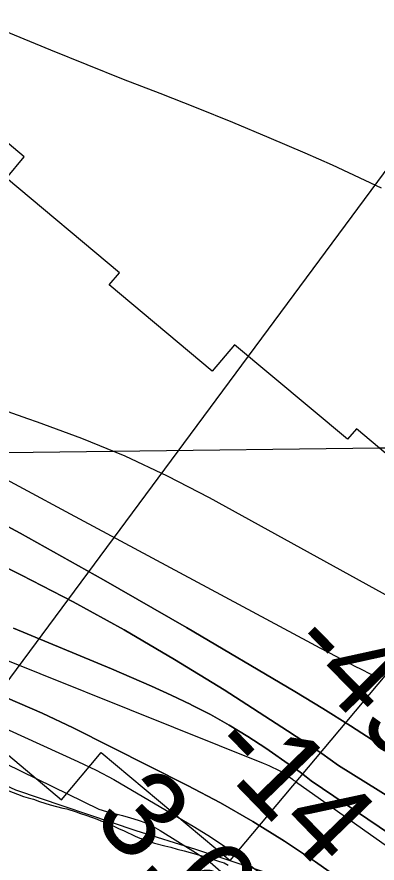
# Model space of a CAD drawing. Extents: x 3704301 to 3742427, y 506229 to 532009.
# Drawn here: x 3727191 to 3727470, y 517615 to 518270 of the extents above; entities that cross this region are included whole.
import ezdxf

# ---------------------------------------------------------------- set-up
doc = ezdxf.new("R2010")
doc.units = 0
for name, color, linetype in [('V-GRID-MAJR', 7, 'Continuous'), ('V-RIVR-EDGE', 7, 'Continuous'), ('V-RIVR-RANG', 7, 'Continuous'), ('V-RRAP-RVMT', 7, 'Continuous'), ('V-TOPO-DPTH', 7, 'Continuous'), ('V-TOPO-MAJR', 7, 'Continuous'), ('V-TOPO-MINR', 7, 'Continuous'), ('V-TOPO-WATR', 7, 'Continuous'), ('V-WETL-SWMP', 7, 'Continuous')]:
    doc.layers.add(name, color=color, linetype=linetype)

msp = doc.modelspace()

# ---------------------------------------------------------------- linework, layer by layer
at = {"layer": 'V-GRID-MAJR'}
msp.add_spline([(3708498.53, 517706.7), (3713778.1, 517769.29), (3719057.66, 517832.65), (3724337.21, 517896.77), (3729616.75, 517961.66), (3734896.28, 518027.32), (3740175.8, 518093.74), (3740175.81, 518093.74)], degree=3, dxfattribs=at)
at = {"layer": 'V-RIVR-EDGE'}
msp.add_lwpolyline([(3726622.53, 517961.45), (3726668.71, 517943.93), (3726677.1, 517934.31), (3726707.68, 517921.62), (3726751.44, 517897.5), (3726789.81, 517875.19), (3726824.57, 517852.3), (3726850.36, 517841.43), (3726910.87, 517793.25), (3726943.83, 517767.96), (3726971.42, 517760.08), (3727038.59, 517729.3), (3727066.77, 517715.42), (3727094.37, 517712.35), (3727152.55, 517688.8), (3727190.32, 517671.29), (3727283.3, 517639.85), (3727329.49, 517625.32), (3727399.07, 517602.34), (3727447.63, 517574.61), (3727560.31, 517504.69)], dxfattribs=at)
at = {"layer": 'V-RIVR-RANG'}
msp.add_line((3726940.36, 517425.79), (3727489.32, 518167.79), dxfattribs=at)
at = {"layer": 'V-RRAP-RVMT'}
for points in [[(3727356.24, 517616.6), (3727561.2, 517860.85), (3727453.97, 517950.89), (3727446.99, 517942.78), (3727359.77, 518015.98), (3727342.49, 517995.43), (3727262.79, 518062.31), (3727270.55, 518071.58), (3727183.32, 518145.06), (3727196.9, 518161.47), (3727096.15, 518246.39), (3727083.39, 518231.16), (3727005.49, 518272.86), (3726972.17, 518300.83)], [(3726907.63, 517816.37), (3726911.4, 517820.92), (3726998.78, 517747.59), (3727026.34, 517780.37), (3727113.64, 517707.14), (3727138.61, 517736.87), (3727225.9, 517663.61), (3727256.53, 517700.14), (3727356.24, 517616.6)]]:
    msp.add_lwpolyline(points, dxfattribs=at)
at = {"layer": 'V-TOPO-DPTH'}
for points in [[(3725540.18, 518390.06), (3726067.98, 518157.83), (3726084.26, 518150.68), (3726100.55, 518143.55), (3726116.85, 518136.44), (3726133.16, 518129.35), (3726220.27, 518091.56), (3726762.29, 517928.85), (3726782.83, 517918.07), (3726803.22, 517907.01), (3727210.79, 517730.76), (3727234.93, 517719.29), (3727323.18, 517674.69), (3727348.71, 517661.12), (3727373.82, 517646.87), (3727398.33, 517631.59), (3727422.44, 517615.63), (3727445.97, 517598.82), (3727890.21, 517313.74)], [(3727890.21, 517313.74), (3727445.97, 517598.82), (3727422.44, 517615.63), (3727398.33, 517631.59), (3727373.82, 517646.87), (3727348.71, 517661.12), (3727323.18, 517674.69), (3727234.93, 517719.29), (3727210.79, 517730.76), (3726803.22, 517907.01), (3726782.83, 517918.07), (3726762.29, 517928.85), (3726220.27, 518091.56), (3726133.16, 518129.35), (3726116.85, 518136.44), (3726100.55, 518143.55), (3726084.26, 518150.68), (3726067.98, 518157.83), (3725540.18, 518390.06)], [(3727470.68, 517707.19), (3727449.49, 517720.95), (3727428.03, 517734.28), (3727406.39, 517747.34), (3727322.41, 517796.92), (3727258.32, 517833.95), (3727193.78, 517870.16), (3727128.58, 517905.16), (3727062.92, 517939.34), (3726907.9, 518018.22), (3726902.32, 518021.01), (3726896.72, 518023.75), (3726891.08, 518026.42), (3726885.42, 518029.04), (3726879.72, 518031.57), (3726874, 518034.05), (3726868.23, 518036.43), (3726862.45, 518038.76), (3726860.44, 518039.54), (3726853.62, 518042.18), (3726846.78, 518044.75), (3726839.91, 518047.25), (3726833.01, 518049.69), (3726216.75, 518229.36)], [(3727470.68, 517707.19), (3727449.49, 517720.95), (3727428.03, 517734.28), (3727406.39, 517747.34), (3727322.41, 517796.92), (3727258.32, 517833.95), (3727193.78, 517870.16), (3727128.58, 517905.16), (3727062.92, 517939.34), (3726907.9, 518018.22), (3726902.32, 518021.01), (3726896.72, 518023.75), (3726891.08, 518026.42), (3726885.42, 518029.04), (3726879.72, 518031.57), (3726874, 518034.05), (3726868.23, 518036.43), (3726862.45, 518038.76), (3726860.44, 518039.54), (3726853.62, 518042.18), (3726846.78, 518044.75), (3726839.91, 518047.25), (3726833.01, 518049.69), (3726216.75, 518229.36)], [(3726115.02, 518102.91), (3726729.64, 517915.43), (3726737.88, 517911.15), (3726746.06, 517906.76), (3726754.15, 517902.18), (3726762.16, 517897.49), (3727254.56, 517656.32), (3727260.67, 517654.6), (3727266.78, 517652.92), (3727272.92, 517651.31), (3727279.06, 517649.73), (3727285.1, 517647.91), (3727290.98, 517645.73), (3727296.63, 517643.01), (3727302.13, 517639.93), (3727331.6, 517621.55), (3727336.21, 517618.48), (3727340.7, 517615.25), (3727345.01, 517611.77), (3727349.18, 517608.12), (3727954.63, 517227.65)], [(3727945.75, 517375.5), (3727440.15, 517690.15), (3727427.19, 517699.36), (3727414.04, 517708.29), (3727400.76, 517717.02), (3727351.57, 517748.61), (3727313.22, 517772.34), (3727274.39, 517795.22), (3727234.82, 517816.82), (3727194.77, 517837.55), (3727165.03, 517852.33)], [(3727165.03, 517852.33), (3727194.77, 517837.55), (3727234.82, 517816.82), (3727274.39, 517795.22), (3727313.22, 517772.34), (3727351.57, 517748.61), (3727400.76, 517717.02), (3727414.04, 517708.29), (3727427.19, 517699.36), (3727440.15, 517690.15), (3727945.75, 517375.5)], [(3727855.78, 517382.38), (3727418.94, 517678.27), (3727415.21, 517681.24), (3727411.45, 517684.15), (3727407.61, 517686.97), (3727403.72, 517689.73), (3727383.93, 517703.43), (3727369.92, 517712.66), (3727355.65, 517721.44), (3727340.99, 517729.56), (3727326.07, 517737.23), (3727325.99, 517737.28), (3727310.77, 517744.5), (3727295.47, 517751.54), (3727280.04, 517758.32), (3727264.54, 517764.91), (3727188.53, 517796.44)], [(3727188.53, 517796.44), (3727264.54, 517764.91), (3727280.04, 517758.32), (3727295.47, 517751.54), (3727310.77, 517744.5), (3727325.99, 517737.28), (3727326.07, 517737.23), (3727340.99, 517729.56), (3727355.65, 517721.44), (3727369.92, 517712.66), (3727383.93, 517703.43), (3727403.72, 517689.73), (3727407.61, 517686.97), (3727411.45, 517684.15), (3727415.21, 517681.24), (3727418.94, 517678.27), (3727855.78, 517382.38)]]:
    msp.add_lwpolyline(points, dxfattribs=at)
at = {"layer": 'V-TOPO-MAJR'}
msp.add_lwpolyline([(3726338.38, 518258.64), (3726843.86, 518092.81), (3726857.65, 518085.7), (3726871.41, 518078.53), (3726885.14, 518071.29), (3726898.84, 518064.01), (3726990.75, 518014.77), (3727050.39, 517982.81), (3727110.01, 517950.84), (3727169.62, 517918.84), (3727229.22, 517886.83), (3727419.09, 517784.78), (3727425.58, 517781.31), (3727432.08, 517777.86), (3727438.6, 517774.43), (3727445.13, 517771.03), (3727446.46, 517770.34), (3727452.34, 517767.33), (3727458.25, 517764.36), (3727464.18, 517761.45), (3727470.14, 517758.59)], dxfattribs=at)
at = {"layer": 'V-TOPO-MINR'}
for points in [[(3725540.18, 518390.06), (3726067.98, 518157.83), (3726084.26, 518150.68), (3726100.55, 518143.55), (3726116.85, 518136.44), (3726133.16, 518129.35), (3726220.27, 518091.56), (3726762.29, 517928.85), (3726782.83, 517918.07), (3726803.22, 517907.01), (3727210.79, 517730.76), (3727234.93, 517719.29), (3727323.18, 517674.69), (3727348.71, 517661.12), (3727373.82, 517646.87), (3727398.33, 517631.59), (3727422.44, 517615.63), (3727445.97, 517598.82), (3727890.21, 517313.74)], [(3726232.41, 518338.94), (3726834.36, 518136.12), (3726862.74, 518120.84), (3726891.08, 518105.47), (3726919.36, 518089.99), (3726947.59, 518074.43), (3726963.26, 518065.75), (3726991.82, 518050.32), (3727020.6, 518035.31), (3727049.69, 518020.9), (3727078.98, 518006.91), (3727108.63, 517993.72), (3727138.54, 517981.18), (3727168.85, 517969.63), (3727199.41, 517958.73), (3727207, 517956.17), (3727241.16, 517943.59), (3727274.81, 517929.83), (3727307.67, 517914.31), (3727340.02, 517897.6), (3727493.99, 517812.82)], [(3727067.82, 518306.47), (3727189.18, 518255.87), (3727217.24, 518244.3), (3727245.36, 518232.89), (3727273.57, 518221.69), (3727301.84, 518210.64), (3727330.08, 518199.53), (3727358.22, 518188.18), (3727386.22, 518176.48), (3727414.11, 518164.54), (3727435.29, 518155.31), (3727473.14, 518137.57)], [(3726216.75, 518229.36), (3726833.01, 518049.69), (3726839.91, 518047.25), (3726846.78, 518044.75), (3726853.62, 518042.18), (3726860.44, 518039.54), (3726862.45, 518038.76), (3726868.23, 518036.43), (3726874, 518034.05), (3726879.72, 518031.57), (3726885.42, 518029.04), (3726891.08, 518026.42), (3726896.72, 518023.75), (3726902.32, 518021.01), (3726907.9, 518018.22), (3727062.92, 517939.34), (3727128.58, 517905.16), (3727193.78, 517870.16), (3727258.32, 517833.95), (3727322.41, 517796.92), (3727406.39, 517747.34), (3727428.03, 517734.28), (3727449.49, 517720.95), (3727470.68, 517707.19)], [(3726047.96, 518149.04), (3726070.28, 518139.4), (3726092.57, 518129.73), (3726114.85, 518120), (3726137.11, 518110.24), (3726739.64, 517924.44), (3726753.68, 517917.13), (3726767.56, 517909.53), (3726781.34, 517901.73), (3727238.47, 517693.22), (3727252.49, 517686.59), (3727266.2, 517679.24), (3727328.87, 517642.5), (3727341.06, 517634.94), (3727352.99, 517627.01), (3727364.52, 517618.51), (3727375.79, 517609.63), (3727914.34, 517273.96)], [(3726212.87, 518114.27), (3726714.7, 517969.4), (3726743.61, 517956.15), (3726772.35, 517942.55), (3726800.83, 517928.42), (3726829.15, 517913.94), (3727381.79, 517691.9), (3727384.3, 517690.85), (3727386.8, 517689.78), (3727389.28, 517688.65), (3727391.75, 517687.5), (3727394.17, 517686.26), (3727396.54, 517684.94), (3727398.84, 517683.5), (3727401.09, 517681.98), (3727404.59, 517679.49), (3727405.17, 517679.06), (3727405.74, 517678.63), (3727406.29, 517678.19), (3727406.84, 517677.73), (3727869.03, 517350.85)], [(3727165.03, 517852.33), (3727194.77, 517837.55), (3727234.82, 517816.82), (3727274.39, 517795.22), (3727313.22, 517772.34), (3727351.57, 517748.61), (3727400.76, 517717.02), (3727414.04, 517708.29), (3727427.19, 517699.36), (3727440.15, 517690.15), (3727945.75, 517375.5)], [(3727188.53, 517796.44), (3727264.54, 517764.91), (3727280.04, 517758.32), (3727295.47, 517751.54), (3727310.77, 517744.5), (3727325.99, 517737.28), (3727326.07, 517737.23), (3727340.99, 517729.56), (3727355.65, 517721.44), (3727369.92, 517712.66), (3727383.93, 517703.43), (3727403.72, 517689.73), (3727407.61, 517686.97), (3727411.45, 517684.15), (3727415.21, 517681.24), (3727418.94, 517678.27), (3727855.78, 517382.38)]]:
    msp.add_lwpolyline(points, dxfattribs=at)
at = {"layer": 'V-TOPO-WATR'}
msp.add_lwpolyline([(3726115.02, 518102.91), (3726729.64, 517915.43), (3726737.88, 517911.15), (3726746.06, 517906.76), (3726754.15, 517902.18), (3726762.16, 517897.49), (3727254.56, 517656.32), (3727260.67, 517654.6), (3727266.78, 517652.92), (3727272.92, 517651.31), (3727279.06, 517649.73), (3727285.1, 517647.91), (3727290.98, 517645.73), (3727296.63, 517643.01), (3727302.13, 517639.93), (3727331.6, 517621.55), (3727336.21, 517618.48), (3727340.7, 517615.25), (3727345.01, 517611.77), (3727349.18, 517608.12), (3727954.63, 517227.65)], dxfattribs=at)
at = {"layer": 'V-WETL-SWMP'}
msp.add_lwpolyline([(3727183.63, 517671.11), (3727196.27, 517666.25), (3727200.11, 517664.98), (3727204.22, 517663.99), (3727208.89, 517662.2), (3727217.11, 517659.68), (3727226.7, 517657.2), (3727229.98, 517656.46), (3727237.11, 517654.18), (3727240.41, 517652.9), (3727244.52, 517651.64), (3727253.31, 517648.59), (3727256.33, 517647.3), (3727259.62, 517646.3), (3727262.93, 517644.47), (3727266.23, 517643.19), (3727269.81, 517641.37), (3727274.21, 517639.58), (3727282.75, 517635.43), (3727286.32, 517633.89), (3727289.33, 517633.14), (3727294, 517631.35), (3727297.84, 517630.08), (3727305.79, 517627.83), (3727310.44, 517626.85), (3727315.38, 517625.34), (3727320.58, 517624.11), (3727325.23, 517622.86), (3727337.29, 517619.34), (3727347.99, 517615.79), (3727351.56, 517614.79), (3727354.87, 517612.97)], dxfattribs=at)

# ---------------------------------------------------------------- texts
at = {"layer": 'V-RIVR-RANG'}
for s, rotation, p in [('-49', 314.36092, (3727397.86, 517779.8)), ('-14', 314.07833, (3727335.89, 517700.59)), ('3.6', 314.07833, (3727248.26, 517647.34))]:
    msp.add_text(s, height=67, rotation=rotation, dxfattribs=at).set_placement(p)

doc.saveas('drawing.dxf')
